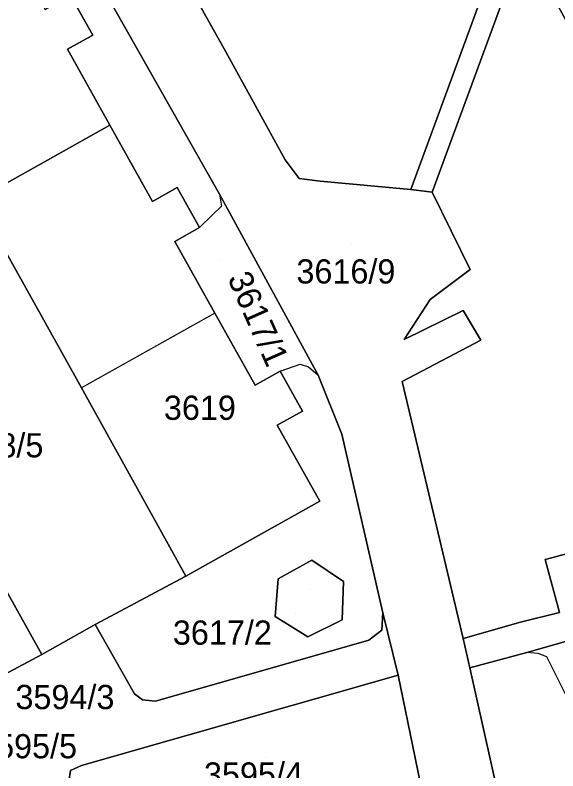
# Model space of a CAD drawing. Extents: x -262715 to -259381, y -1237238 to -1231182.
# Drawn here: x -261702.5 to -261657.7, y -1236094.5 to -1236032.1 of the extents above; entities that cross this region are included whole.
import ezdxf

# ---------------------------------------------------------------- set-up
doc = ezdxf.new("R2010")
doc.units = 0
for name, color, linetype in [('body_kn', 7, 'Continuous'), ('kladpar_druhypozemkov', 7, 'Continuous'), ('kladpar_hranice', 7, 'Continuous'), ('kladpar_parcelnecisla', 7, 'Continuous'), ('kladpar_plochy', 7, 'Continuous'), ('kladpar_sipky', 7, 'Continuous'), ('zappar_hrandruhpozemk', 7, 'Continuous')]:
    doc.layers.add(name, color=color, linetype=linetype)

msp = doc.modelspace()

# ---------------------------------------------------------------- linework, layer by layer
at = {"layer": 'body_kn'}
for p, q in [((-261696.13, -1236033.79), (-261696.13, -1236033.79)), ((-261698.22, -1236034.96), (-261698.22, -1236034.96)), ((-261685.13, -1236035.17), (-261685.13, -1236035.17)), ((-261694.71, -1236041.23), (-261694.71, -1236041.23)), ((-261694.71, -1236041.23), (-261694.71, -1236041.23)), ((-261680.23, -1236044.1), (-261680.23, -1236044.1)), ((-261679.07, -1236045.63), (-261679.07, -1236045.63)), ((-261677.34, -1236045.86), (-261677.34, -1236045.86)), ((-261689.15, -1236046.38), (-261689.15, -1236046.38)), ((-261669.85, -1236046.53), (-261669.85, -1236046.53)), ((-261685.65, -1236046.92), (-261685.65, -1236046.92)), ((-261685.65, -1236046.92), (-261685.65, -1236046.92)), ((-261668.09, -1236046.76), (-261668.09, -1236046.76)), ((-261691.2, -1236047.52), (-261691.2, -1236047.52)), ((-261685.5, -1236047.91), (-261685.5, -1236047.91)), ((-261686.24, -1236048.63), (-261686.24, -1236048.63)), ((-261687.31, -1236049.68), (-261687.31, -1236049.68)), ((-261689.36, -1236050.82), (-261689.36, -1236050.82)), ((-261664.95, -1236053.14), (-261664.95, -1236053.14)), ((-261668.24, -1236055.62), (-261668.24, -1236055.62)), ((-261665.52, -1236056.54), (-261665.52, -1236056.54)), ((-261686.04, -1236056.76), (-261686.04, -1236056.76)), ((-261686.04, -1236056.76), (-261686.04, -1236056.76)), ((-261670.41, -1236058.93), (-261670.41, -1236058.93)), ((-261664.06, -1236058.99), (-261664.06, -1236058.99)), ((-261678.99, -1236060.96), (-261678.99, -1236060.96)), ((-261680.64, -1236061.55), (-261680.64, -1236061.55)), ((-261680.64, -1236061.55), (-261680.64, -1236061.55)), ((-261678.29, -1236061.18), (-261678.29, -1236061.18)), ((-261677.5, -1236061.86), (-261677.5, -1236061.86)), ((-261682.72, -1236062.7), (-261682.72, -1236062.7)), ((-261670.57, -1236062.39), (-261670.57, -1236062.39)), ((-261697.06, -1236062.92), (-261697.06, -1236062.92)), ((-261678.81, -1236064.83), (-261678.81, -1236064.83)), ((-261680.88, -1236065.99), (-261680.88, -1236065.99)), ((-261675.54, -1236066.75), (-261675.54, -1236066.75)), ((-261677.37, -1236072.28), (-261677.37, -1236072.28)), ((-261689.9, -1236075.83), (-261689.9, -1236075.83)), ((-261678.03, -1236077.16), (-261678.03, -1236077.16)), ((-261658.74, -1236077.09), (-261658.74, -1236077.09)), ((-261688.43, -1236078.46), (-261688.43, -1236078.46)), ((-261680.81, -1236078.68), (-261680.81, -1236078.68)), ((-261680.81, -1236078.68), (-261680.81, -1236078.68)), ((-261675.42, -1236078.92), (-261675.42, -1236078.92)), ((-261672.16, -1236081.49), (-261672.16, -1236081.49)), ((-261681.06, -1236081.81), (-261681.06, -1236081.81)), ((-261675.53, -1236082.08), (-261675.53, -1236082.08)), ((-261695.92, -1236082.45), (-261695.92, -1236082.45)), ((-261660.79, -1236082.28), (-261660.79, -1236082.28)), ((-261678.37, -1236083.48), (-261678.37, -1236083.48)), ((-261672.24, -1236082.92), (-261672.24, -1236082.92)), ((-261673.31, -1236083.76), (-261673.31, -1236083.76)), ((-261665.52, -1236083.61), (-261665.52, -1236083.61)), ((-261700.35, -1236084.95), (-261700.35, -1236084.95)), ((-261660.25, -1236084.77), (-261660.25, -1236084.77)), ((-261659.32, -1236084.85), (-261659.32, -1236084.85)), ((-261658.62, -1236085.14), (-261658.62, -1236085.14)), ((-261664.97, -1236086.04), (-261664.97, -1236086.04)), ((-261670.9, -1236086.64), (-261670.9, -1236086.64)), ((-261692.67, -1236088.18), (-261692.67, -1236088.18)), ((-261692.01, -1236088.69), (-261692.01, -1236088.69)), ((-261690.94, -1236088.79), (-261690.94, -1236088.79)), ((-261697.97, -1236094.52), (-261697.97, -1236094.52)), ((-261697.07, -1236094.11), (-261697.07, -1236094.11)), ((-261697.07, -1236094.11), (-261697.07, -1236094.11))]:
    msp.add_line(p, q, dxfattribs=at)
at = {"layer": 'kladpar_druhypozemkov'}
for p, q in [((-261674.76, -1236051.05), (-261674.76, -1236051.05)), ((-261685.65, -1236052.38), (-261685.65, -1236052.38)), ((-261687.18, -1236063.37), (-261687.18, -1236063.37)), ((-261678.17, -1236079.61), (-261678.17, -1236079.61)), ((-261697.53, -1236087.68), (-261697.53, -1236087.68)), ((-261681.88, -1236093.45), (-261681.88, -1236093.45))]:
    msp.add_line(p, q, dxfattribs=at)
at = {"layer": 'kladpar_hranice'}
for points in [[(-261668.08, -1236100.29), (-261670.9, -1236086.64), (-261672.16, -1236081.49), (-261675.54, -1236066.75), (-261677.5, -1236061.86), (-261685.65, -1236046.92), (-261694.66, -1236031.04), (-261703.07, -1236016.05), (-261705.14, -1236012.48), (-261705.61, -1236011.77), (-261706.27, -1236011.58), (-261708.15, -1236011.79), (-261710.59, -1236012.8), (-261712.05, -1236010.19), (-261709.9, -1236009.62), (-261708.47, -1236008.04), (-261708.1, -1236007.2), (-261708.39, -1236006.39), (-261712.57, -1235999.15), (-261720.49, -1235985.28), (-261730.06, -1235968), (-261736.15, -1235950.61)], [(-261659.37, -1235991.22), (-261659.15, -1235991.62), (-261645.89, -1236015.37), (-261641.6, -1236013.13), (-261640.57, -1236015.16), (-261644.84, -1236017.45), (-261620.32, -1236061.49), (-261612.68, -1236065.74), (-261611.06, -1236068.53), (-261622.18, -1236062.34), (-261637.19, -1236068.77), (-261660.5, -1236026.2), (-261662.24, -1236030.9), (-261668.09, -1236046.76), (-261669.85, -1236046.53), (-261663.82, -1236030.1), (-261661.6, -1236024.18), (-261675.14, -1235999.74), (-261672.65, -1235998.38), (-261670.9, -1235997.38), (-261659.61, -1235991.35), (-261659.37, -1235991.22)], [(-261675.5, -1235993.24), (-261672.65, -1235998.38), (-261675.14, -1235999.74), (-261661.6, -1236024.18), (-261663.82, -1236030.1), (-261669.85, -1236046.53), (-261677.34, -1236045.86), (-261679.07, -1236045.63), (-261680.23, -1236044.1), (-261685.13, -1236035.17), (-261700.76, -1236007.28), (-261681.73, -1235996.71), (-261675.5, -1235993.24)], [(-261700.76, -1236007.28), (-261685.13, -1236035.17), (-261680.23, -1236044.1), (-261679.07, -1236045.63), (-261677.34, -1236045.86), (-261669.85, -1236046.53), (-261668.09, -1236046.76), (-261664.95, -1236053.14), (-261668.24, -1236055.62), (-261670.41, -1236058.93), (-261665.52, -1236056.54), (-261664.06, -1236058.99), (-261670.57, -1236062.39), (-261665.52, -1236083.61), (-261664.97, -1236086.04), (-261662.09, -1236098.99)], [(-261712.05, -1236010.19), (-261710.59, -1236012.8), (-261708.53, -1236016.48), (-261706.47, -1236015.33), (-261704.63, -1236018.62), (-261706.69, -1236019.78), (-261703.38, -1236025.72), (-261700.06, -1236031.66), (-261697.97, -1236030.5), (-261696.13, -1236033.79), (-261698.22, -1236034.96), (-261694.71, -1236041.23), (-261705.74, -1236047.39), (-261714.4, -1236031.88), (-261721.62, -1236018.96), (-261722.69, -1236017.04), (-261723.08, -1236016.35), (-261712.05, -1236010.19)], [(-261710.59, -1236012.8), (-261708.15, -1236011.79), (-261706.27, -1236011.58), (-261705.61, -1236011.77), (-261705.14, -1236012.48), (-261703.07, -1236016.05), (-261694.66, -1236031.04), (-261685.65, -1236046.92), (-261677.5, -1236061.86), (-261675.54, -1236066.75), (-261672.16, -1236081.49), (-261672.24, -1236082.92)], [(-261660.5, -1236026.2), (-261637.19, -1236068.77), (-261622.18, -1236062.34), (-261611.06, -1236068.53), (-261611.21, -1236069.04), (-261611.8, -1236069.42), (-261649.43, -1236079.35), (-261650.64, -1236074.94), (-261658.74, -1236077.09), (-261657.56, -1236081.47), (-261660.79, -1236082.28), (-261665.52, -1236083.61), (-261670.57, -1236062.39), (-261664.06, -1236058.99), (-261665.52, -1236056.54), (-261670.41, -1236058.93), (-261668.24, -1236055.62), (-261664.95, -1236053.14), (-261668.09, -1236046.76), (-261662.24, -1236030.9), (-261660.5, -1236026.2)], [(-261672.24, -1236082.92), (-261673.31, -1236083.76), (-261690.94, -1236088.79), (-261692.01, -1236088.69), (-261692.67, -1236088.18), (-261695.92, -1236082.45), (-261688.43, -1236078.46), (-261677.37, -1236072.28), (-261680.88, -1236065.99), (-261678.81, -1236064.83), (-261680.64, -1236061.55), (-261682.72, -1236062.7), (-261686.04, -1236056.76), (-261689.36, -1236050.82), (-261687.31, -1236049.68), (-261689.15, -1236046.38), (-261691.2, -1236047.52), (-261694.71, -1236041.23), (-261698.22, -1236034.96), (-261696.13, -1236033.79), (-261697.97, -1236030.5)], [(-261694.71, -1236041.23), (-261691.2, -1236047.52), (-261689.15, -1236046.38), (-261687.31, -1236049.68), (-261689.36, -1236050.82), (-261686.04, -1236056.76), (-261682.72, -1236062.7), (-261680.64, -1236061.55), (-261678.81, -1236064.83), (-261680.88, -1236065.99), (-261677.37, -1236072.28), (-261688.43, -1236078.46), (-261689.9, -1236075.83), (-261697.06, -1236062.92), (-261705.74, -1236047.39), (-261694.71, -1236041.23)], [(-261705.74, -1236047.39), (-261697.06, -1236062.92), (-261689.9, -1236075.83), (-261688.43, -1236078.46), (-261695.92, -1236082.45), (-261700.35, -1236084.95), (-261707.34, -1236072.43), (-261717.52, -1236054.19), (-261712.37, -1236051.31), (-261705.74, -1236047.39)], [(-261739.55, -1236076.05), (-261721.03, -1236065.74), (-261714.84, -1236076.71), (-261707.34, -1236072.43), (-261700.35, -1236084.95), (-261712.87, -1236091.62), (-261739.55, -1236076.05)], [(-261655.33, -1236083.36), (-261660.25, -1236084.77), (-261664.97, -1236086.04), (-261665.52, -1236083.61), (-261660.79, -1236082.28), (-261657.56, -1236081.47), (-261658.74, -1236077.09), (-261650.64, -1236074.94)], [(-261680.81, -1236078.68), (-261678.03, -1236077.16), (-261675.42, -1236078.92), (-261675.53, -1236082.08), (-261678.37, -1236083.48), (-261681.06, -1236081.81), (-261680.81, -1236078.68)], [(-261675.53, -1236082.08), (-261675.42, -1236078.92), (-261678.03, -1236077.16), (-261680.81, -1236078.68), (-261681.06, -1236081.81), (-261678.37, -1236083.48), (-261675.53, -1236082.08)], [(-261712.87, -1236091.62), (-261700.35, -1236084.95), (-261695.92, -1236082.45), (-261692.67, -1236088.18), (-261692.01, -1236088.69), (-261690.94, -1236088.79), (-261673.31, -1236083.76), (-261672.24, -1236082.92), (-261672.16, -1236081.49), (-261670.9, -1236086.64), (-261697.07, -1236094.11), (-261697.97, -1236094.52), (-261698.11, -1236095.41), (-261698.14, -1236100.09)], [(-261662.09, -1236098.99), (-261664.97, -1236086.04), (-261660.25, -1236084.77), (-261655.33, -1236083.36)], [(-261697.07, -1236094.11), (-261670.9, -1236086.64), (-261668.08, -1236100.29), (-261660.3, -1236114.57), (-261656.41, -1236121.53), (-261654.58, -1236123.71), (-261655.83, -1236124.41)], [(-261698.14, -1236100.09), (-261698.11, -1236095.41), (-261697.97, -1236094.52), (-261697.07, -1236094.11)]]:
    msp.add_lwpolyline(points, dxfattribs=at)
at = {"layer": 'kladpar_plochy'}
for p, q in [((-261696.13, -1236033.79), (-261697.97, -1236030.5)), ((-261694.66, -1236031.04), (-261685.65, -1236046.92)), ((-261698.22, -1236034.96), (-261696.13, -1236033.79)), ((-261694.71, -1236041.23), (-261698.22, -1236034.96)), ((-261691.2, -1236047.52), (-261694.71, -1236041.23)), ((-261689.15, -1236046.38), (-261691.2, -1236047.52)), ((-261687.31, -1236049.68), (-261689.15, -1236046.38)), ((-261685.65, -1236046.92), (-261677.5, -1236061.86)), ((-261689.36, -1236050.82), (-261687.31, -1236049.68)), ((-261686.04, -1236056.76), (-261689.36, -1236050.82)), ((-261682.72, -1236062.7), (-261686.04, -1236056.76)), ((-261680.64, -1236061.55), (-261682.72, -1236062.7)), ((-261678.81, -1236064.83), (-261680.64, -1236061.55)), ((-261677.5, -1236061.86), (-261675.54, -1236066.75)), ((-261680.88, -1236065.99), (-261678.81, -1236064.83)), ((-261677.37, -1236072.28), (-261680.88, -1236065.99)), ((-261675.54, -1236066.75), (-261672.16, -1236081.49)), ((-261688.43, -1236078.46), (-261677.37, -1236072.28)), ((-261678.03, -1236077.16), (-261680.81, -1236078.68)), ((-261675.42, -1236078.92), (-261678.03, -1236077.16)), ((-261695.92, -1236082.45), (-261688.43, -1236078.46)), ((-261680.81, -1236078.68), (-261681.06, -1236081.81)), ((-261675.53, -1236082.08), (-261675.42, -1236078.92)), ((-261672.16, -1236081.49), (-261672.24, -1236082.92)), ((-261681.06, -1236081.81), (-261678.37, -1236083.48)), ((-261678.37, -1236083.48), (-261675.53, -1236082.08)), ((-261692.67, -1236088.18), (-261695.92, -1236082.45)), ((-261672.24, -1236082.92), (-261673.31, -1236083.76)), ((-261673.31, -1236083.76), (-261690.94, -1236088.79)), ((-261692.01, -1236088.69), (-261692.67, -1236088.18)), ((-261690.94, -1236088.79), (-261692.01, -1236088.69))]:
    msp.add_line(p, q, dxfattribs=at)
for points in [[(-261668.08, -1236100.29), (-261670.9, -1236086.64), (-261672.16, -1236081.49), (-261675.54, -1236066.75), (-261677.5, -1236061.86), (-261685.65, -1236046.92), (-261694.66, -1236031.04), (-261703.07, -1236016.05), (-261705.14, -1236012.48), (-261705.61, -1236011.77), (-261706.27, -1236011.58), (-261708.15, -1236011.79), (-261710.59, -1236012.8), (-261712.05, -1236010.19), (-261709.9, -1236009.62), (-261708.47, -1236008.04), (-261708.1, -1236007.2), (-261708.39, -1236006.39), (-261712.57, -1235999.15), (-261720.49, -1235985.28), (-261730.06, -1235968), (-261736.15, -1235950.61)], [(-261700.76, -1236007.28), (-261685.13, -1236035.17), (-261680.23, -1236044.1), (-261679.07, -1236045.63), (-261677.34, -1236045.86), (-261669.85, -1236046.53), (-261668.09, -1236046.76), (-261664.95, -1236053.14), (-261668.24, -1236055.62), (-261670.41, -1236058.93), (-261665.52, -1236056.54), (-261664.06, -1236058.99), (-261670.57, -1236062.39), (-261665.52, -1236083.61), (-261664.97, -1236086.04), (-261662.09, -1236098.99)], [(-261655.33, -1236083.36), (-261660.25, -1236084.77), (-261664.97, -1236086.04), (-261665.52, -1236083.61), (-261660.79, -1236082.28), (-261657.56, -1236081.47), (-261658.74, -1236077.09), (-261650.64, -1236074.94)], [(-261662.09, -1236098.99), (-261664.97, -1236086.04), (-261660.25, -1236084.77), (-261655.33, -1236083.36)]]:
    msp.add_lwpolyline(points, dxfattribs=at)
for points in [[(-261659.37, -1235991.22), (-261659.15, -1235991.62), (-261645.89, -1236015.37), (-261641.6, -1236013.13), (-261640.57, -1236015.16), (-261644.84, -1236017.45), (-261620.32, -1236061.49), (-261612.68, -1236065.74), (-261611.06, -1236068.53), (-261622.18, -1236062.34), (-261637.19, -1236068.77), (-261660.5, -1236026.2), (-261662.24, -1236030.9), (-261668.09, -1236046.76), (-261669.85, -1236046.53), (-261663.82, -1236030.1), (-261661.6, -1236024.18), (-261675.14, -1235999.74), (-261672.65, -1235998.38), (-261670.9, -1235997.38), (-261659.61, -1235991.35)], [(-261675.5, -1235993.24), (-261672.65, -1235998.38), (-261675.14, -1235999.74), (-261661.6, -1236024.18), (-261663.82, -1236030.1), (-261669.85, -1236046.53), (-261677.34, -1236045.86), (-261679.07, -1236045.63), (-261680.23, -1236044.1), (-261685.13, -1236035.17), (-261700.76, -1236007.28), (-261681.73, -1235996.71)], [(-261712.05, -1236010.19), (-261710.59, -1236012.8), (-261708.53, -1236016.48), (-261706.47, -1236015.33), (-261704.63, -1236018.62), (-261706.69, -1236019.78), (-261703.38, -1236025.72), (-261700.06, -1236031.66), (-261697.97, -1236030.5), (-261696.13, -1236033.79), (-261698.22, -1236034.96), (-261694.71, -1236041.23), (-261705.74, -1236047.39), (-261714.4, -1236031.88), (-261721.62, -1236018.96), (-261722.69, -1236017.04), (-261723.08, -1236016.35)], [(-261660.5, -1236026.2), (-261637.19, -1236068.77), (-261622.18, -1236062.34), (-261611.06, -1236068.53), (-261611.21, -1236069.04), (-261611.8, -1236069.42), (-261649.43, -1236079.35), (-261650.64, -1236074.94), (-261658.74, -1236077.09), (-261657.56, -1236081.47), (-261660.79, -1236082.28), (-261665.52, -1236083.61), (-261670.57, -1236062.39), (-261664.06, -1236058.99), (-261665.52, -1236056.54), (-261670.41, -1236058.93), (-261668.24, -1236055.62), (-261664.95, -1236053.14), (-261668.09, -1236046.76), (-261662.24, -1236030.9)], [(-261694.71, -1236041.23), (-261691.2, -1236047.52), (-261689.15, -1236046.38), (-261687.31, -1236049.68), (-261689.36, -1236050.82), (-261686.04, -1236056.76), (-261682.72, -1236062.7), (-261680.64, -1236061.55), (-261678.81, -1236064.83), (-261680.88, -1236065.99), (-261677.37, -1236072.28), (-261688.43, -1236078.46), (-261689.9, -1236075.83), (-261697.06, -1236062.92), (-261705.74, -1236047.39)], [(-261705.74, -1236047.39), (-261697.06, -1236062.92), (-261689.9, -1236075.83), (-261688.43, -1236078.46), (-261695.92, -1236082.45), (-261700.35, -1236084.95), (-261707.34, -1236072.43), (-261717.52, -1236054.19), (-261712.37, -1236051.31)], [(-261739.55, -1236076.05), (-261721.03, -1236065.74), (-261714.84, -1236076.71), (-261707.34, -1236072.43), (-261700.35, -1236084.95), (-261712.87, -1236091.62)], [(-261680.81, -1236078.68), (-261678.03, -1236077.16), (-261675.42, -1236078.92), (-261675.53, -1236082.08), (-261678.37, -1236083.48), (-261681.06, -1236081.81)], [(-261712.87, -1236091.62), (-261700.35, -1236084.95), (-261695.92, -1236082.45), (-261692.67, -1236088.18), (-261692.01, -1236088.69), (-261690.94, -1236088.79), (-261673.31, -1236083.76), (-261672.24, -1236082.92), (-261672.16, -1236081.49), (-261670.9, -1236086.64), (-261697.07, -1236094.11), (-261697.97, -1236094.52), (-261698.11, -1236095.41), (-261698.14, -1236100.09), (-261700.74, -1236098.59), (-261700.7, -1236096.35), (-261701.05, -1236095.89), (-261701.52, -1236095.47), (-261704.46, -1236096.45)], [(-261697.07, -1236094.11), (-261670.9, -1236086.64), (-261668.08, -1236100.29), (-261660.3, -1236114.57), (-261656.41, -1236121.53), (-261654.58, -1236123.71), (-261655.83, -1236124.41), (-261671.73, -1236115.26), (-261671.6, -1236106.92), (-261672.8, -1236106.9), (-261672.68, -1236099.2), (-261678.69, -1236099.15), (-261678.7, -1236100.36), (-261684.25, -1236100.3), (-261684.24, -1236099.09), (-261690.26, -1236099.04), (-261690.32, -1236104.58), (-261698.14, -1236100.09), (-261698.11, -1236095.41), (-261697.97, -1236094.52)]]:
    msp.add_lwpolyline(points, close=True, dxfattribs=at)
at = {"layer": 'kladpar_sipky'}
msp.add_line((-261679.34, -1236081.59), (-261679.34, -1236081.59), dxfattribs=at)
at = {"layer": 'zappar_hrandruhpozemk'}
for p, q in [((-261685.65, -1236046.92), (-261685.5, -1236047.91)), ((-261685.5, -1236047.91), (-261686.24, -1236048.63)), ((-261686.24, -1236048.63), (-261687.31, -1236049.68)), ((-261686.04, -1236056.76), (-261697.06, -1236062.92)), ((-261680.64, -1236061.55), (-261678.99, -1236060.96)), ((-261654.63, -1236093.09), (-261658.62, -1236085.14))]:
    msp.add_line(p, q, dxfattribs=at)
for points in [[(-261678.99, -1236060.96), (-261678.29, -1236061.18), (-261677.5, -1236061.86)], [(-261658.62, -1236085.14), (-261659.32, -1236084.85), (-261660.25, -1236084.77)]]:
    msp.add_lwpolyline(points, dxfattribs=at)

# ---------------------------------------------------------------- texts
at = {"layer": 'kladpar_parcelnecisla'}
for s, p in [('3616/9', (-261679.303, -1236054.3)), ('3619', (-261690.253, -1236065.56)), ('3618/5', (-261708.39, -1236068.66)), ('3617/2', (-261689.512, -1236084.13)), ('3594/3', (-261702.52, -1236089.45)), ('3595/5', (-261705.608, -1236093.51)), ('3595/4', (-261686.943, -1236095.85))]:
    msp.add_text(s, height=2, dxfattribs=at).set_placement(p)
msp.add_text('3617/1', height=2, rotation=294, dxfattribs=at).set_placement((-261685.026, -1236053.864))

doc.saveas('drawing.dxf')
